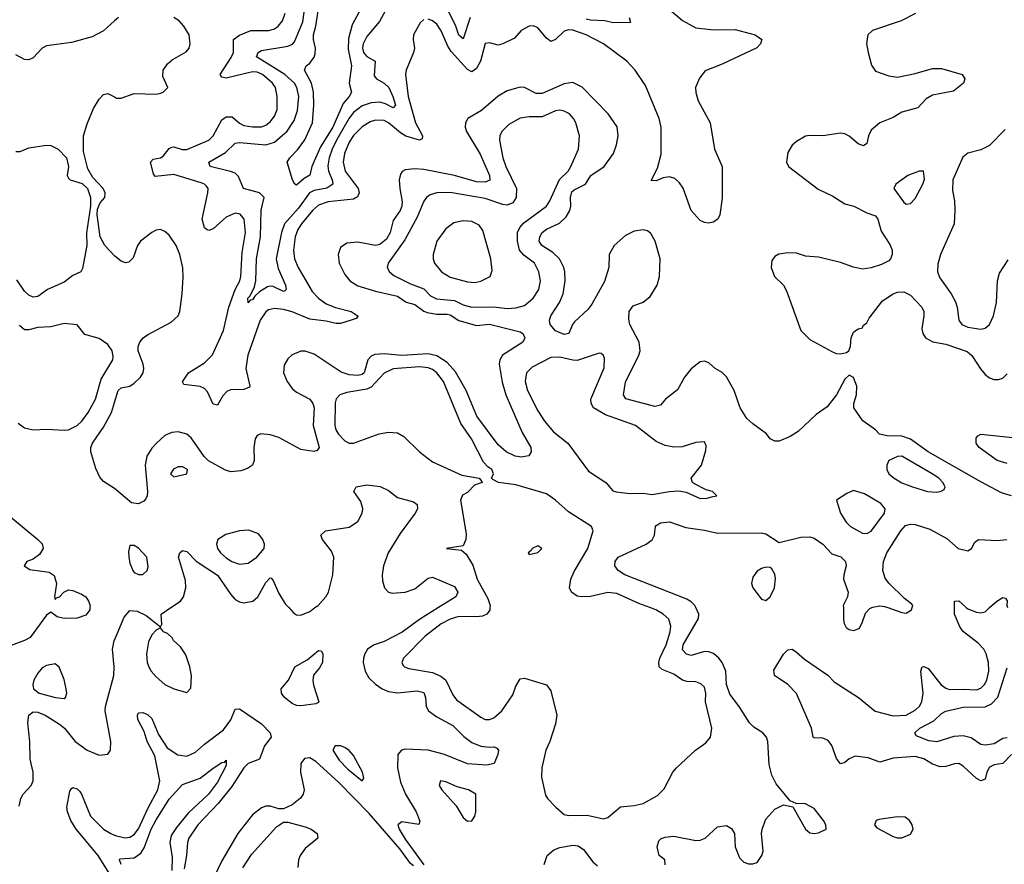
# Model space of a CAD drawing. Header units: inches. Extents: x 1843162 to 1959474, y 907081 to 1016326.
# Tile 425 of 656: x 1919568 to 1924057, y 958830 to 962680. Entities that reach past the tile are written whole.
import ezdxf

# ---------------------------------------------------------------- set-up
doc = ezdxf.new("R2010")
doc.units = ezdxf.units.IN
doc.header["$MEASUREMENT"] = 0
for name, color, linetype in [('B9915', 7, 'Continuous'), ('B9916', 7, 'Continuous'), ('B9925', 7, 'Continuous'), ('B9926', 7, 'Continuous')]:
    doc.layers.add(name, color=color, linetype=linetype)

msp = doc.modelspace()

# ---------------------------------------------------------------- linework, layer by layer
at = {"layer": 'B9915', "color": 5}
for points, elevation in [([(1919888.3, 960000), (1919887.1, 959990), (1919870, 959966.4), (1919830, 959951.3), (1919770.8, 959950.8), (1919738.2, 959958.2), (1919710, 959978.7), (1919690, 959966), (1919616.3, 959863.7), (1919590.4, 959849.6), (1919517.3, 959822.7)], 620), ([(1919565.2, 959094.8), (1919573.6, 959130), (1919584.3, 959150), (1919620.9, 959190), (1919629.9, 959210), (1919628.6, 959250), (1919615.4, 959310), (1919614.5, 959390), (1919605.7, 959474.3), (1919610.3, 959509.7), (1919630, 959525.8), (1919650, 959523.8), (1919684.6, 959510), (1919749.5, 959469.5), (1919772.7, 959450), (1919821.3, 959390), (1919875.8, 959350), (1919930, 959327.2), (1919970, 959331.6), (1919982.5, 959350), (1919984.1, 959390), (1919958, 959530), (1919958.7, 959550), (1919997.6, 959690), (1919999.2, 959730), (1919991.3, 959810), (1919999, 959850), (1920000, 959852.3)], 620), ([(1919975.1, 958790), (1919925, 958870), (1919824.7, 958990), (1919801.5, 959030), (1919785.3, 959070), (1919782.9, 959090), (1919796, 959164), (1919803.7, 959176.3), (1919810, 959179.7), (1919830, 959174.1), (1919842.1, 959162.1), (1919850.4, 959150.4), (1919890.1, 959050), (1919950, 958991), (1919982.7, 958970), (1920000, 958963.3)], 580)]:
    msp.add_lwpolyline(points, dxfattribs=dict(at, elevation=elevation))
at = {"layer": 'B9915', "color": 5, "elevation": 640}
msp.add_lwpolyline([(1919730, 959743.5), (1919690, 959736), (1919670, 959726), (1919650, 959701.4), (1919633, 959670), (1919627.4, 959650), (1919630.3, 959630), (1919656.3, 959610), (1919731, 959590), (1919770, 959585.7), (1919776.2, 959590), (1919783.1, 959610), (1919780.3, 959630), (1919770, 959672), (1919748, 959728)], close=True, dxfattribs=at)
at = {"layer": 'B9916', "color": 5}
for points, elevation in [([(1920000, 962673.9), (1919950, 962628.4), (1919898.4, 962601.6), (1919804.3, 962575.7), (1919690, 962559.9), (1919670, 962549.9), (1919630, 962506.6), (1919610, 962497), (1919590, 962498), (1919550, 962520.2)], 620), ([(1920000, 961603.1), (1919956.8, 961650), (1919934.3, 961690), (1919920.9, 961790), (1919923.2, 961816.8), (1919935.5, 961844.5), (1919956, 961870), (1919957.2, 961890), (1919948.7, 961910), (1919900.8, 961960.8), (1919879.3, 961999.3), (1919859, 962079), (1919859.1, 962150), (1919874.9, 962205.1), (1919904.3, 962275.7), (1919930, 962317.4), (1919950, 962338.7), (1919970, 962343.7), (1920000, 962327.6)], 620), ([(1919550, 962078.9), (1919570, 962078.3), (1919610, 962095.5), (1919690, 962108), (1919710, 962106.5), (1919743.8, 962090), (1919781.6, 962050), (1919790.7, 962010), (1919784.9, 961970), (1919790, 961958), (1919798, 961950), (1919852.8, 961932.8), (1919877.3, 961910), (1919891.3, 961870), (1919891.3, 961830), (1919872.4, 961707.6), (1919874.4, 961650), (1919854.7, 961545.3), (1919846.7, 961530), (1919810, 961513.2), (1919770, 961483.4), (1919694.6, 961450), (1919650, 961418.8), (1919630, 961415.3), (1919610, 961424.5), (1919590, 961442.7), (1919554.2, 961494.2)], 620), ([(1919560.8, 960840.8), (1919590, 960819.4), (1919630, 960810.1), (1919690, 960812.7), (1919770, 960808.5), (1919790, 960810.1), (1919829.8, 960830), (1919850.6, 960850), (1919879.4, 960890), (1919914.1, 960950), (1919938.6, 961041.4), (1919992.7, 961130), (1919994.8, 961145.2), (1919989.4, 961170), (1919970, 961199.3), (1919930, 961226), (1919864.4, 961244.4), (1919829.7, 961289.7), (1919770, 961295.1), (1919710, 961279.5), (1919650, 961276.1), (1919610, 961265.8), (1919590, 961266.5), (1919566.3, 961286.3)], 640), ([(1920000, 960542.5), (1919950, 960574.6), (1919933.9, 960593.9), (1919914.5, 960634.5), (1919892.4, 960710), (1919891.7, 960730), (1919900.5, 960750), (1919950, 960822.5), (1919986.5, 960890), (1920000, 960934.6)], 620), ([(1919453.6, 960473.6), (1919651.1, 960311.1), (1919670.1, 960290.1), (1919675.2, 960270), (1919658, 960242), (1919630, 960221.3), (1919600.7, 960210), (1919587.7, 960190), (1919614.2, 960174.2), (1919702.1, 960162.1), (1919725.8, 960145.8), (1919736.3, 960110), (1919726.5, 960050), (1919730, 960037.1), (1919735.3, 960044.7), (1919750, 960049.4), (1919769.1, 960070.9), (1919790, 960080.5), (1919810, 960078.5), (1919850, 960061.6), (1919869.2, 960049.2), (1919882.2, 960030), (1919889.5, 960010), (1919888.3, 960000)], 620)]:
    msp.add_lwpolyline(points, dxfattribs=dict(at, elevation=elevation))
at = {"layer": 'B9925', "color": 5}
for points, elevation in [([(1920000, 959852.3), (1920043.9, 959956.1), (1920070, 959987.2), (1920103.8, 959983.8), (1920144.7, 959964.7), (1920210, 959912), (1920216, 959924), (1920213.3, 959970), (1920257.6, 960000)], 620), ([(1920794.3, 960000), (1920816.6, 959976.6), (1920830, 959967.8), (1920850, 959965.1), (1920890, 959982.8), (1920914.1, 960000)], 620), ([(1921477, 960000), (1921390, 959945.2), (1921312.3, 959887.7), (1921230, 959845.1), (1921184.4, 959830), (1921154.3, 959810), (1921140.8, 959790), (1921134.8, 959770), (1921134.5, 959750), (1921143.7, 959710), (1921160.3, 959680.3), (1921190, 959650.9), (1921221.2, 959630), (1921250, 959617.6), (1921290, 959612.3), (1921380.8, 959620.8), (1921410, 959613.4), (1921418.6, 959590), (1921421, 959550), (1921431.8, 959530), (1921470, 959502.7), (1921542.5, 959462.5), (1921593.3, 959413.3), (1921630, 959385.4), (1921670, 959368.1), (1921710, 959363.6), (1921730, 959366), (1921741.1, 959361.1), (1921750.3, 959350.3), (1921748.2, 959330), (1921730.7, 959290), (1921698, 959282), (1921610, 959288), (1921504.2, 959330), (1921430, 959350.3), (1921325.1, 959354.9), (1921307.9, 959350), (1921291.9, 959330), (1921290.1, 959270), (1921303.8, 959203.8), (1921326.6, 959150), (1921376, 959070), (1921392.9, 959027.1), (1921387.7, 959012.3), (1921310, 959023.5), (1921292, 959010), (1921297.3, 958990), (1921324.7, 958944.7), (1921410, 958827.7)], 620), ([(1921712.1, 960000), (1921711.6, 959988.4), (1921698.3, 959970), (1921678.2, 959961.8), (1921650, 959957.4), (1921570, 959959.4), (1921530, 959946.8), (1921490, 959926.9), (1921416.8, 959870), (1921318.3, 959770), (1921310.3, 959750), (1921316.7, 959736.7), (1921321.6, 959730), (1921342.3, 959722.3), (1921450, 959704.7), (1921488.1, 959688.1), (1921510.1, 959670), (1921542.3, 959602.3), (1921559.4, 959579.4), (1921670, 959500.2), (1921690, 959490.2), (1921710, 959489.5), (1921730, 959497.8), (1921766.3, 959530), (1921816.9, 959603.1), (1921830, 959642), (1921850, 959675.5), (1921870, 959679.3), (1921970, 959647.7), (1921990, 959620.7), (1922016.9, 959510), (1922010.2, 959470), (1921984.7, 959390), (1921966.7, 959350), (1921947.7, 959270), (1921947.3, 959227.3), (1921965.4, 959145.4), (1921974, 959130), (1922011.7, 959090), (1922050, 959056.9), (1922070, 959052.9), (1922154.4, 959054.4), (1922230, 959037.3), (1922250, 959042.8), (1922307.2, 959092.8), (1922370, 959097.6), (1922410, 959106.7), (1922475.8, 959144.2), (1922506, 959174), (1922546, 959250), (1922562.4, 959270), (1922649.6, 959350), (1922696.6, 959383.4), (1922717.6, 959410), (1922723, 959450), (1922695.3, 959570), (1922696.2, 959610), (1922690, 959636.9), (1922673.3, 959653.3), (1922650, 959662.4), (1922610, 959664.1), (1922590, 959669.9), (1922550, 959696.8), (1922497.8, 959717.8), (1922484.1, 959730), (1922481.2, 959750), (1922487, 959770), (1922515.4, 959830), (1922533.3, 959890), (1922536, 959916), (1922526.8, 959946.8), (1922502, 959970), (1922468, 959990), (1922440.5, 960000)], 640), ([(1922510, 958828.4), (1922509.7, 958850), (1922482.8, 958870), (1922474.6, 958910), (1922482.6, 958937.4), (1922492.6, 958947.4), (1922510, 958954.4), (1922550, 958958.7), (1922650, 958938.9), (1922670, 958939.7), (1922693.7, 958950), (1922750, 959000.3), (1922790, 959006.5), (1922813, 958993), (1922826.7, 958970), (1922830.4, 958910), (1922850, 958859.1), (1922870, 958840.5), (1922890, 958833), (1922910, 958833), (1922930, 958839.1), (1922952, 958870), (1922957, 958890), (1922949.4, 958970), (1922952.3, 958990), (1922970, 959036), (1923010, 959081), (1923050, 959101), (1923092.7, 959092.7), (1923150, 958991), (1923170, 958974), (1923190, 958970.6), (1923210, 958973.4), (1923244, 958990), (1923242.7, 959010), (1923232, 959030), (1923190, 959084.5), (1923150, 959106), (1923107.3, 959107.3), (1923080.2, 959120.2), (1923016.9, 959196.9), (1922996.3, 959236.3), (1922984.3, 959284.3), (1922978.4, 959390), (1922973.4, 959410), (1922955.3, 959430), (1922915.6, 959455.6), (1922895.1, 959475.1), (1922848.8, 959550), (1922805.5, 959605.5), (1922791.1, 959650), (1922786.6, 959710), (1922770.4, 959750), (1922755.2, 959770), (1922731.6, 959791.6), (1922710, 959799.2), (1922690, 959800.4), (1922630, 959782), (1922607.4, 959787.4), (1922590, 959808.4), (1922593.4, 959830), (1922662.5, 959950), (1922663.7, 959970), (1922650.7, 960000)], 620), ([(1924090.1, 959329.9), (1924050, 959289.9), (1924010, 959284), (1923990, 959272.9), (1923978, 959250), (1923970, 959218.4), (1923950.1, 959209.9), (1923930, 959221.6), (1923870, 959277.3), (1923850, 959289), (1923830, 959287.9), (1923790, 959275.5), (1923765.2, 959274.8), (1923730, 959286), (1923690, 959310.9), (1923650, 959321.9), (1923550, 959313.6), (1923490, 959295.2), (1923435.9, 959315.9), (1923376.7, 959323.3), (1923348.9, 959311.1), (1923330, 959294), (1923310, 959288.7), (1923292.6, 959312.6), (1923271.2, 959371.2), (1923254.3, 959394.3), (1923230, 959404.9), (1923190, 959406.3), (1923185.1, 959410), (1923177.8, 959450), (1923109, 959609), (1923070, 959649), (1923008.5, 959690), (1923005.6, 959714.4), (1923050, 959787.3), (1923070, 959808), (1923090, 959810.4), (1923110, 959796.9), (1923145.5, 959765.5), (1923251.7, 959691.7), (1923281.6, 959661.6), (1923391.5, 959590), (1923468.2, 959528.2), (1923550, 959507.1), (1923610, 959509.7), (1923650, 959532.4), (1923669.6, 959550.4), (1923680.6, 959570), (1923687, 959610), (1923676.5, 959710), (1923682, 959730), (1923690, 959732), (1923710, 959722.3), (1923768.5, 959648.5), (1923790, 959632.3), (1923806.7, 959626.7), (1923870, 959629.1), (1923930, 959625), (1923950, 959633.5), (1923966.5, 959650), (1923977, 959670), (1923986.9, 959710), (1923984.9, 959750), (1923974.7, 959790), (1923962.9, 959810), (1923937.5, 959837.5), (1923871.6, 959890), (1923855.9, 959910), (1923829.9, 959970), (1923829.9, 960000)], 580), ([(1923323.2, 960000), (1923324.3, 959944.3), (1923327, 959927), (1923336.5, 959910), (1923350, 959899.6), (1923370, 959895.2), (1923394.6, 959905.4), (1923408.7, 959930), (1923424.7, 959975.3), (1923444.3, 959995.7), (1923452.7, 960000)], 620), ([(1923525.8, 960000), (1923590, 959977.8), (1923610, 959975.1), (1923634, 959990), (1923636.7, 960000)], 620), ([(1923883.7, 960000), (1923890, 959994.2), (1923930, 959979.1), (1923950, 959976.2), (1923970, 959981.6), (1923989.9, 960000)], 580), ([(1924070, 959407), (1924050, 959403), (1924010, 959379.6), (1923970, 959373.6), (1923950, 959376.1), (1923905.9, 959405.9), (1923870, 959415.4), (1923827.4, 959412.6), (1923750, 959387.9), (1923712.3, 959392.3), (1923655.3, 959415.3), (1923649.6, 959430), (1923671.3, 959450), (1923735.3, 959484.7), (1923770, 959517.2), (1923790, 959527.7), (1923870, 959546), (1923970, 959548.5), (1923998.1, 959561.9), (1924027.4, 959592.6), (1924070, 959725.5)], 560), ([(1920000, 958963.3), (1920010, 958959.4), (1920048.5, 958951.5), (1920070, 958953.6), (1920090, 958966.1), (1920110, 958992.4), (1920153.2, 959086.8), (1920198, 959170), (1920206.2, 959210), (1920184.1, 959324.1), (1920148.6, 959390), (1920135, 959435), (1920106.2, 959490), (1920104.6, 959510), (1920110, 959520.8), (1920130, 959522.7), (1920150, 959512.3), (1920170, 959494.3), (1920201.1, 959421.1), (1920240.8, 959360.8), (1920289.3, 959329.3), (1920330, 959323.1), (1920370, 959341.5), (1920410, 959377.5), (1920497.1, 959442.9), (1920530.7, 959489.3), (1920550, 959536.6), (1920570, 959539.2), (1920671, 959471), (1920710.4, 959430), (1920714.4, 959410), (1920683.6, 959370), (1920661, 959310), (1920610, 959288.9), (1920590.1, 959270), (1920535.4, 959184.6), (1920472.8, 959107.2), (1920380.3, 959010), (1920338.3, 958950), (1920332.2, 958930), (1920329.1, 958870), (1920317.8, 958810)], 580), ([(1921363.4, 958823.4), (1921350, 958834.5), (1921300.9, 958900.9), (1921161.4, 959061.4), (1921022.7, 959202.7), (1920918.7, 959298.7), (1920890, 959316), (1920866.9, 959313.1), (1920850.1, 959290), (1920848.7, 959250), (1920865.5, 959170), (1920861, 959150), (1920848.1, 959131.9), (1920810, 959100.9), (1920770, 959083), (1920750, 959083), (1920710, 959094.6), (1920690, 959094.8), (1920670, 959088), (1920630, 959056), (1920562.1, 958970), (1920490, 958845.7), (1920430, 958723)], 620), ([(1920030.7, 958830), (1920022.3, 958850), (1920025.2, 958854.8), (1920090, 958859.6), (1920119.8, 958880.2), (1920135.3, 958904.7), (1920167.3, 958990), (1920190, 959033.1), (1920250, 959127), (1920310, 959194), (1920390, 959222.6), (1920450, 959268.9), (1920490, 959294.9), (1920503.7, 959296.3), (1920510, 959304.7), (1920510, 959281.2), (1920470, 959204), (1920428.6, 959150), (1920336.7, 959063.3), (1920282.4, 958997.6), (1920259, 958961), (1920252.6, 958930), (1920262.5, 958862.5), (1920261.8, 958801.8)], 560), ([(1920585.5, 958814.5), (1920625, 958875), (1920738.8, 959001.2), (1920770, 959022.4), (1920790, 959022.6), (1920870, 959000.4), (1920896.9, 958990), (1920924, 958970), (1920926.5, 958950), (1920870, 958902.2), (1920846.8, 958870), (1920839.2, 958850), (1920835.4, 958815.4)], 620), ([(1921959, 958830), (1921972.4, 958870), (1922003.8, 958896.2), (1922030, 958907.3), (1922090, 958917.6), (1922114.5, 958914.5), (1922137.9, 958897.9), (1922181.2, 958841.2), (1922202.5, 958822.5)], 620)]:
    msp.add_lwpolyline(points, dxfattribs=dict(at, elevation=elevation))
for points, elevation in [([(1920210, 959908.7), (1920190, 959897.2), (1920170, 959875.4), (1920155.5, 959844.5), (1920145.4, 959790), (1920149.6, 959750), (1920156.6, 959730), (1920167.7, 959710), (1920190, 959685.2), (1920230, 959650.2), (1920270, 959630.3), (1920330, 959613.4), (1920347.6, 959632.4), (1920350.7, 959689.3), (1920343, 959730), (1920325, 959785), (1920301.4, 959821.4), (1920269.6, 959850), (1920263, 959863), (1920242.5, 959882.5), (1920224, 959890)], 620), ([(1920850, 959552.4), (1920830, 959554.2), (1920810, 959562.6), (1920774.6, 959590), (1920760.9, 959610), (1920759.4, 959630), (1920793.7, 959670), (1920822.2, 959730), (1920878.5, 959761.5), (1920930, 959804.9), (1920942.4, 959802.4), (1920949.3, 959789.3), (1920948.4, 959750), (1920934.8, 959725.2), (1920907.9, 959692.1), (1920904.1, 959670), (1920906.7, 959646.7), (1920932.2, 959570), (1920930, 959567.6), (1920917.8, 959562.2)], 580), ([(1921006, 959370), (1920995, 959350), (1921024.6, 959304.6), (1921064.1, 959264.1), (1921130, 959210.6), (1921137, 959223), (1921130.6, 959249.4), (1921090, 959326.8), (1921070, 959348.6), (1921050, 959361.8), (1921030, 959369.9)], 620), ([(1921486.8, 959210), (1921480.5, 959190), (1921493, 959170), (1921557.3, 959097.3), (1921590, 959043.8), (1921610, 959026.4), (1921630, 959028.2), (1921643.6, 959050), (1921647.8, 959070), (1921647, 959150), (1921614, 959170), (1921563.1, 959183.1), (1921510, 959206.6)], 640), ([(1923570, 959047), (1923484.9, 959035.1), (1923472, 959030), (1923464.7, 959010), (1923476, 958996), (1923550, 958956.3), (1923570, 958950.6), (1923590, 958950.7), (1923630, 958966.8), (1923640.9, 958990), (1923637, 959010), (1923625.2, 959030), (1923604.5, 959044.5)], 620)]:
    msp.add_lwpolyline(points, close=True, dxfattribs=dict(at, elevation=elevation))
at = {"layer": 'B9926', "color": 5}
for points, elevation in [([(1921261.2, 962770), (1921208.5, 962671.5), (1921150, 962603.7), (1921133.3, 962570), (1921130.1, 962550), (1921135.3, 962530), (1921150, 962511.6), (1921189.2, 962490), (1921184.3, 962424.3), (1921194.4, 962410), (1921230, 962390.1), (1921250.3, 962370.3), (1921269.6, 962330), (1921281, 962290), (1921270, 962278), (1921235.8, 962295.8), (1921210, 962303.1), (1921170, 962301.2), (1921130, 962286.5), (1921090, 962256), (1921069.6, 962230.4), (1921012.3, 962130), (1920992.4, 962090), (1920979.1, 962050), (1920973.2, 962013.2), (1920975.1, 961990), (1920992.4, 961950), (1920995.9, 961930), (1920968.2, 961911.8), (1920910, 961901.1), (1920889.7, 961890.3), (1920839.5, 961820.5), (1920775.3, 961750), (1920761.3, 961710), (1920737.5, 961590), (1920745.8, 961545.8), (1920779, 961470), (1920782.6, 961450), (1920776.8, 961443.2), (1920770, 961441.4), (1920723.1, 961463.1), (1920710, 961465.9), (1920697.6, 961462.4), (1920660.6, 961439.4), (1920640.1, 961419.9), (1920630, 961402.8), (1920619.1, 961400.9), (1920609, 961389), (1920608.3, 961410), (1920618.5, 961421.5), (1920638.5, 961461.5), (1920645, 961490), (1920648, 961590), (1920665.3, 961690), (1920668.5, 961811.5), (1920681.8, 961870), (1920661.6, 961890), (1920588, 961910), (1920565.5, 961965.5), (1920550, 961979.6), (1920528.5, 961988.5), (1920435.6, 962010), (1920429.8, 962030), (1920506.2, 962073.8), (1920550, 962116.3), (1920570, 962120.1), (1920690, 962110.1), (1920730, 962121), (1920787.7, 962172.3), (1920819.6, 962220.4), (1920834.1, 962265.9), (1920840.7, 962330), (1920831.5, 962370), (1920820.1, 962390), (1920776.7, 962430), (1920647.9, 962510), (1920654.6, 962530), (1920670, 962539.3), (1920790, 962558.3), (1920811.8, 962568.2), (1920821.1, 962578.9), (1920858.1, 962670), (1920870, 962746.8)], 560), ([(1921144.2, 962770), (1921083.1, 962656.9), (1921066.6, 962593.4), (1921066, 962546), (1921080.6, 962470), (1921070.5, 962390), (1921080.1, 962350), (1921070.7, 962330), (1921042.6, 962297.4), (1920996, 962190), (1920940, 962100), (1920900.4, 962010), (1920890, 961971.6), (1920864.2, 961955.8), (1920830, 961924.8), (1920822.4, 961930), (1920812.4, 961950), (1920787.6, 962030), (1920799.2, 962050), (1920833.8, 962086.2), (1920867.9, 962132.1), (1920902.2, 962210), (1920909.5, 962290.5), (1920907.2, 962350), (1920897.9, 962390), (1920866.5, 962450), (1920874, 962470), (1920890, 962481.7), (1920910, 962508.4), (1920914.8, 962525.2), (1920915.8, 962550), (1920906.8, 962590), (1920907.9, 962610), (1920918.5, 962650), (1920938.7, 962790)], 540), ([(1922528.3, 962728.3), (1922590, 962675.6), (1922650, 962643), (1922733.2, 962633.2), (1922830, 962634.5), (1922920.5, 962610), (1922951.6, 962590), (1922946, 962570), (1922928.4, 962551.6), (1922770, 962476.7), (1922693.8, 962446.2), (1922666.7, 962413.3), (1922649.5, 962370), (1922650, 962347.3), (1922660.8, 962310), (1922715.5, 962210), (1922735.5, 962090), (1922771, 962010), (1922770, 961866), (1922760.7, 961790), (1922750.8, 961770), (1922730, 961757.2), (1922710, 961752.7), (1922690, 961755.1), (1922670, 961764.5), (1922630, 961809.6), (1922592.2, 961912.2), (1922576.8, 961936.8), (1922555.3, 961955.3), (1922530, 961963), (1922501.1, 961958.9), (1922470, 961945.7), (1922447.3, 961947.3), (1922476.5, 962003.5), (1922492.6, 962067.4), (1922491.8, 962190), (1922483.2, 962230), (1922420.5, 962380.5), (1922373.3, 962450), (1922336.3, 962490), (1922230, 962570.4), (1922150, 962611), (1922090, 962631.6), (1922070, 962632.8), (1922050, 962627.1), (1922010, 962589.8), (1921990, 962580.7), (1921970, 962595.7), (1921930, 962642.2), (1921910, 962651.3), (1921890, 962650.6), (1921854.4, 962630), (1921824.4, 962595.6), (1921770, 962569.2), (1921750, 962563.9), (1921710, 962574.2), (1921690, 962571.2), (1921668.4, 962490), (1921650, 962457.4), (1921630, 962442.2), (1921610, 962452.7), (1921535.1, 962535.1), (1921519.4, 962559.4), (1921490, 962628.5), (1921470, 962659.8), (1921450, 962674.6), (1921430, 962681.5)], 580), ([(1921622, 962690), (1921590, 962592), (1921570, 962609.6), (1921555.8, 962650), (1921517.2, 962730)], 560), ([(1920017.7, 962690), (1920000, 962673.9)], 620), ([(1920000, 962327.6), (1920010, 962322.3), (1920030, 962321.3), (1920090, 962342.6), (1920190, 962340.5), (1920210, 962344.8), (1920222.4, 962350), (1920244, 962370), (1920221.1, 962421.1), (1920222.5, 962450), (1920241.8, 962478.2), (1920262.7, 962497.3), (1920326.4, 962533.6), (1920339.8, 962550), (1920345.8, 962570), (1920341.1, 962610), (1920315.7, 962650), (1920294.4, 962674.4), (1920270, 962689.2)], 620), ([(1921410, 962680.5), (1921394.4, 962665.6), (1921363.7, 962610), (1921361.1, 962590), (1921367.9, 962550), (1921363.9, 962530), (1921330.2, 962450), (1921327.1, 962430), (1921338.9, 962330), (1921373, 962210), (1921403.9, 962150), (1921403.4, 962136.6), (1921390, 962129.9), (1921328.1, 962148.1), (1921303.6, 962163.6), (1921250, 962209.9), (1921230, 962219.5), (1921190, 962221.2), (1921166.4, 962213.6), (1921130, 962192.1), (1921090, 962152.1), (1921070, 962120.9), (1921048.6, 962070), (1921042, 962030), (1921052.2, 961990), (1921110.7, 961910), (1921116, 961890), (1921108.1, 961871.9), (1921090, 961861.7), (1920974.9, 961850), (1920930, 961834.4), (1920902.4, 961810), (1920852.3, 961750), (1920836.4, 961723.6), (1920824.3, 961690), (1920816, 961630), (1920820.5, 961590), (1920837.6, 961550), (1920901.1, 961441.1), (1920930.1, 961410), (1920964.6, 961384.6), (1921007.8, 961367.8), (1921078.6, 961350), (1921111.8, 961328.2), (1921101.7, 961318.3), (1921079.1, 961310), (1921030, 961295.7), (1921010, 961294.4), (1920965.4, 961305.4), (1920890, 961314.1), (1920810, 961347.7), (1920770, 961359.4), (1920730, 961363.7), (1920702.9, 961357.1), (1920690, 961348.5), (1920664.9, 961310), (1920607.4, 961150), (1920598.3, 961090), (1920617.5, 961010), (1920615, 961005), (1920590, 960994.2), (1920530, 960992.9), (1920513.4, 960986.6), (1920494.3, 960965.7), (1920470, 960922.7), (1920450, 960927.3), (1920423.4, 960983.4), (1920410, 960998.5), (1920390, 961007.2), (1920316.5, 961016.5), (1920309.4, 961029.4), (1920336.8, 961070), (1920410, 961115.8), (1920447.1, 961152.9), (1920497.5, 961262.5), (1920521.3, 961370), (1920549.6, 961450), (1920571.8, 961490), (1920576.6, 961510), (1920581.9, 961618.1), (1920597.6, 961710), (1920591.9, 961770), (1920573.7, 961793.7), (1920550, 961798.4), (1920510, 961780.2), (1920450, 961726.1), (1920430, 961718.8), (1920422.4, 961722.4), (1920410, 961730.9), (1920400.5, 961770), (1920425.3, 961890), (1920426.9, 961910), (1920420.3, 961920.3), (1920410.9, 961930), (1920395.7, 961935.7), (1920270, 961973.9), (1920185.2, 961965.2), (1920177.4, 961977.4), (1920165, 962030), (1920176.1, 962043.9), (1920210, 962050.8), (1920221.9, 962058.1), (1920250, 962092.6), (1920261.9, 962098.1), (1920270, 962100.2), (1920308.8, 962088.8), (1920330, 962088.8), (1920429.8, 962130), (1920450.2, 962149.8), (1920490, 962223), (1920510, 962237.5), (1920536.4, 962236.4), (1920570, 962207.9), (1920590, 962197.6), (1920630, 962191), (1920670, 962191.2), (1920690, 962198.6), (1920710, 962214), (1920730, 962240.2), (1920741.1, 962270), (1920742.1, 962330), (1920733.9, 962370), (1920721, 962390), (1920675.3, 962430), (1920650, 962441.3), (1920630, 962442.8), (1920510, 962413.1), (1920490, 962418.5), (1920481.2, 962430), (1920532.6, 962507.4), (1920543, 962530), (1920542, 962590), (1920570, 962609.6), (1920621.1, 962630), (1920703.7, 962630), (1920730, 962638.7), (1920746.5, 962650), (1920765.6, 962674.4), (1920778.2, 962710)], 580), ([(1922346, 962690), (1922353.4, 962666.6), (1922274.4, 962665.6), (1922234.9, 962674.9), (1922170, 962677.8), (1922150, 962682.7)], 560), ([(1923652, 962708), (1923586, 962674), (1923455.5, 962630), (1923434, 962610), (1923429.1, 962570.9), (1923435.6, 962530), (1923451.8, 962471.8), (1923470, 962445.2), (1923530, 962423.5), (1923570, 962418.5), (1923650, 962434), (1923730, 962457.2), (1923770, 962457.6), (1923864.9, 962430), (1923877.6, 962410), (1923870.4, 962390), (1923825.5, 962354.5), (1923730, 962335.5), (1923701.3, 962318.7), (1923662.5, 962277.5), (1923590, 962257.6), (1923550, 962233.3), (1923490, 962209.9), (1923450, 962175.8), (1923438, 962150), (1923430, 962115.6), (1923414.6, 962105.4), (1923390, 962113.3), (1923350, 962149.1), (1923330, 962159.6), (1923310, 962162.5), (1923230, 962149.9), (1923168.8, 962151.2), (1923150, 962148.6), (1923110, 962125.1), (1923090, 962108), (1923070, 962074.5), (1923064.2, 962030), (1923073.4, 962010), (1923207.6, 961907.6), (1923275.6, 961875.6), (1923330, 961840.8), (1923370.3, 961830), (1923430, 961799.1), (1923470, 961786.4), (1923480.8, 961770), (1923495.2, 961715.2), (1923534.9, 961654.9), (1923545.7, 961630), (1923545.6, 961610), (1923538.4, 961590), (1923530, 961580.2), (1923496.8, 961563.2), (1923450, 961548.7), (1923410, 961543.2), (1923370, 961551.5), (1923310, 961573.6), (1923210, 961597.3), (1923150, 961601.8), (1923110, 961615.3), (1923070, 961617.8), (1923029.6, 961610.4), (1923010, 961599.8), (1922997.2, 961582.8), (1922993.5, 961550), (1923008.5, 961510), (1923049.6, 961469.6), (1923064.6, 961444.6), (1923130, 961262.7), (1923170, 961222.2), (1923270, 961167.9), (1923290, 961158.9), (1923310, 961157.1), (1923337.2, 961162.8), (1923348, 961170), (1923355.3, 961190), (1923359, 961230), (1923370, 961256), (1923390, 961271), (1923410, 961274.8), (1923414.2, 961285.8), (1923430, 961298.4), (1923441.1, 961318.9), (1923502.1, 961397.9), (1923550, 961430.2), (1923570, 961437.1), (1923598.7, 961438.7), (1923630, 961424.9), (1923681.1, 961370), (1923689.3, 961350), (1923689.4, 961330), (1923680.7, 961270), (1923685, 961250), (1923697.7, 961230), (1923731.3, 961211.3), (1923790, 961200.1), (1923888, 961168), (1923909.4, 961149.4), (1923948, 961088), (1923970, 961062.7), (1923990, 961047.7), (1924010, 961040.2), (1924030, 961039.2), (1924050, 961045.8), (1924070, 961065.7)], 620), ([(1924089.9, 960509.9), (1924043.9, 960523.9), (1923950, 960573.6), (1923710, 960709.9), (1923628.5, 960768.5), (1923590, 960781.3), (1923522.4, 960782.4), (1923488, 960790), (1923469.7, 960810), (1923411.7, 960851.7), (1923370.7, 960910), (1923370.7, 960930), (1923383.1, 960970), (1923384, 961010), (1923370, 961049.2), (1923350, 961059), (1923330, 961042), (1923292.4, 960970), (1923250, 960915.6), (1923199.2, 960880.8), (1923116.6, 960803.4), (1923080.7, 960779.3), (1923030, 960758.6), (1923010, 960758.4), (1922990, 960769.7), (1922972.3, 960792.3), (1922910, 960837), (1922882.8, 960862.8), (1922852.5, 960910), (1922824.9, 960990), (1922790, 961051.6), (1922771.1, 961071.1), (1922738.2, 961090), (1922710, 961115), (1922690, 961123.4), (1922670, 961120.2), (1922630, 961088.5), (1922598.4, 961050), (1922566.7, 960993.3), (1922512.9, 960950), (1922490, 960922.6), (1922464, 960916), (1922331.5, 960951.5), (1922320.3, 960970), (1922330, 961028.2), (1922391.2, 961150), (1922396.1, 961170), (1922392, 961210), (1922349, 961290), (1922344.7, 961315.3), (1922346.6, 961350), (1922365, 961375), (1922410, 961392.5), (1922441.8, 961418.2), (1922473.6, 961470), (1922484.9, 961510), (1922487.5, 961590), (1922464.6, 961670), (1922444.7, 961704.7), (1922430, 961716.8), (1922410, 961722.2), (1922370, 961716.1), (1922330, 961695.9), (1922278.5, 961650), (1922255.9, 961610), (1922253.2, 961550), (1922234.2, 961485.8), (1922176.8, 961383.2), (1922159.1, 961360.9), (1922097.3, 961302.7), (1922087.6, 961290), (1922071.3, 961248.7), (1922050, 961244.5), (1922010, 961261.7), (1921986.6, 961290), (1921982.7, 961310), (1921989.3, 961330), (1922028.4, 961390), (1922045.4, 961430), (1922054.5, 961490), (1922053, 961530), (1922048.4, 961550), (1922029.3, 961590), (1921999.3, 961619.3), (1921948.5, 961650), (1921936.2, 961670), (1921938.7, 961690), (1921950.4, 961710), (1921970, 961725.5), (1922028.4, 961751.6), (1922058.8, 961781.2), (1922075.8, 961810), (1922080.1, 961830), (1922078.9, 961870), (1922085.6, 961894.4), (1922095.9, 961904.1), (1922147.2, 961930), (1922171.2, 961970), (1922232.7, 962010), (1922274.5, 962070), (1922288.4, 962110), (1922295.8, 962150), (1922291.2, 962191.2), (1922250.8, 962250), (1922132.5, 962372.5), (1922090, 962393.5), (1922050, 962387.5), (1921950, 962342.6), (1921923.1, 962343.1), (1921870, 962370.6), (1921850, 962372.6), (1921790, 962355.9), (1921750, 962331.3), (1921674, 962266), (1921611.6, 962230), (1921599.7, 962210), (1921598.9, 962190), (1921605.7, 962170), (1921667.1, 962067.1), (1921710.1, 961970), (1921711.6, 961948.4), (1921690, 961938.8), (1921650, 961940.5), (1921550, 961969.2), (1921410, 961996.5), (1921370, 962000.4), (1921325.1, 961994.9), (1921312.1, 961987.9), (1921303.8, 961976.2), (1921298.6, 961950), (1921300.5, 961910), (1921311.6, 961850), (1921310.1, 961830), (1921302.2, 961810), (1921270, 961764.8), (1921256.9, 961710), (1921240.7, 961679.3), (1921210, 961654.8), (1921190, 961650.7), (1921110, 961666), (1921059.1, 961660.9), (1921030, 961641.3), (1921019.3, 961610), (1921024.8, 961570), (1921050, 961518), (1921072.6, 961490), (1921110, 961466.7), (1921190, 961442.5), (1921290, 961419.9), (1921330, 961392.7), (1921370, 961381.3), (1921410, 961350.5), (1921425.4, 961345.4), (1921470, 961338.2), (1921517.1, 961337.1), (1921530, 961334), (1921570, 961308.3), (1921650, 961285.8), (1921710, 961292.2), (1921850, 961257.1), (1921862.3, 961250), (1921871, 961230), (1921861.8, 961210), (1921769.7, 961150.3), (1921756.4, 961130), (1921753.8, 961110), (1921768.2, 961028.2), (1921784.6, 960970), (1921858.4, 960798.4), (1921898.7, 960730), (1921900.5, 960710), (1921888.4, 960691.6), (1921854.4, 960685.6), (1921827.3, 960690), (1921785.1, 960710), (1921750, 960741.6), (1921652.5, 960872.5), (1921602.9, 960990), (1921554.5, 961074.5), (1921517.2, 961117.2), (1921470, 961148.4), (1921430, 961156.1), (1921310, 961149.5), (1921230, 961156.4), (1921187, 961153), (1921170, 961146.2), (1921155.5, 961130), (1921138.7, 961070), (1921130, 961062), (1921110, 961057.5), (1921070, 961061.3), (1921032.8, 961072.8), (1920910, 961155.6), (1920870, 961169), (1920850, 961168.2), (1920810, 961152.7), (1920790, 961134.2), (1920774.2, 961105.8), (1920770.8, 961070), (1920787.8, 961030), (1920810, 960998.6), (1920830, 960982.5), (1920890, 960950.7), (1920904.8, 960930), (1920910.9, 960910), (1920906.5, 960830), (1920933.1, 960730), (1920923.5, 960716.5), (1920908.9, 960711.1), (1920850, 960720.9), (1920750, 960775.5), (1920710, 960788), (1920667.7, 960792.3), (1920650, 960784), (1920642.2, 960770), (1920635.8, 960730), (1920636.6, 960670), (1920628.7, 960650), (1920606, 960634), (1920576.4, 960623.6), (1920530, 960618.5), (1920506.2, 960626.2), (1920428.7, 960668.7), (1920408.8, 960688.8), (1920350, 960774.3), (1920330, 960791.2), (1920290, 960802), (1920261.5, 960798.5), (1920230, 960783.9), (1920190.9, 960750), (1920170, 960726.3), (1920148.1, 960690), (1920139.4, 960650), (1920150.1, 960529.9), (1920149.4, 960510), (1920143.5, 960496.5), (1920134.4, 960485.6), (1920110, 960473.6), (1920077.3, 960477.3), (1920010, 960536.1), (1920000, 960542.5)], 620), ([(1924060.7, 962179.3), (1923990, 962107), (1923950, 962087), (1923890, 962071.6), (1923867.4, 962052.6), (1923822, 961950), (1923821.1, 961901.1), (1923830, 961854), (1923832, 961812), (1923827.9, 961750), (1923766, 961610), (1923754.3, 961565.7), (1923751.8, 961530), (1923763.2, 961503.2), (1923815.2, 961430), (1923834.5, 961394.5), (1923842.6, 961370), (1923850.3, 961310), (1923862.6, 961290), (1923890, 961278.9), (1923950, 961269.2), (1923970, 961274.3), (1923989.1, 961290.9), (1924008.2, 961330), (1924020.7, 961390), (1924026.4, 961490), (1924034.9, 961525.1), (1924074.2, 961585.8)], 640), ([(1920000, 960934.6), (1920016.7, 960990), (1920030, 961002.2), (1920070, 961009.4), (1920090, 961022.4), (1920118.1, 961050), (1920131.2, 961070), (1920134.5, 961090), (1920130.6, 961110), (1920107.5, 961170), (1920108.5, 961190), (1920116.2, 961210), (1920130.8, 961229.2), (1920150, 961244), (1920258.7, 961301.3), (1920289.8, 961330), (1920297.8, 961350), (1920308.3, 961430), (1920313.9, 961506.1), (1920312, 961548), (1920298.5, 961610), (1920281.6, 961650), (1920250, 961696.9), (1920230, 961714.7), (1920210, 961723.5), (1920190, 961720.4), (1920170, 961709.8), (1920118.2, 961670), (1920104.6, 961650), (1920085.7, 961594.3), (1920065.2, 961574.8), (1920050, 961571.4), (1920030, 961578.8), (1920001.5, 961601.5), (1920000, 961603.1)], 620), ([(1922440.5, 960000), (1922390, 960018.4), (1922290, 960064.8), (1922250, 960068.9), (1922170, 960050.8), (1922130, 960048.8), (1922110, 960052.7), (1922083.8, 960070), (1922074.2, 960090), (1922079.9, 960130), (1922095.5, 960164.5), (1922157.8, 960270), (1922182.7, 960350), (1922175.3, 960370), (1922070, 960436.1), (1922010, 960489.9), (1921970, 960518.4), (1921830, 960560.2), (1921750.9, 960570.9), (1921724.5, 960584.5), (1921719, 960590), (1921727.6, 960610), (1921719.8, 960630), (1921701.7, 960641.7), (1921682.7, 960662.7), (1921627.4, 960770), (1921579.8, 960839.8), (1921500.6, 961030), (1921470, 961069.9), (1921450, 961085.2), (1921430, 961093.7), (1921390, 961097.9), (1921270, 961087.9), (1921230, 961069.2), (1921170, 961005.2), (1921150, 960996.1), (1921059.5, 960980.5), (1921027, 960970), (1921010, 960951.5), (1921006.3, 960933.7), (1921005, 960830), (1921009.4, 960810), (1921021.1, 960790), (1921050, 960759.7), (1921070, 960750.2), (1921090, 960750.2), (1921207.1, 960792.9), (1921250, 960800.4), (1921290, 960796.8), (1921320, 960780), (1921390.4, 960710), (1921450, 960664.4), (1921583.6, 960603.6), (1921662, 960590), (1921675.3, 960575.3), (1921676, 960570), (1921641.9, 960558.1), (1921610, 960524.7), (1921587.3, 960512.7), (1921577.3, 960490), (1921603.7, 960336.3), (1921601.6, 960310), (1921590, 960282), (1921514, 960270), (1921582, 960262), (1921603.4, 960243.4), (1921634.1, 960194.1), (1921653.9, 960130), (1921702.3, 960042.3), (1921712.6, 960010), (1921712.1, 960000)], 640), ([(1924070, 960657.1), (1924024.2, 960670), (1923941.6, 960730), (1923928.1, 960750), (1923928.2, 960771.8), (1923936.2, 960783.8), (1923949.7, 960790.3), (1924110, 960773.3)], 580), ([(1920914.1, 960000), (1920928.1, 960010), (1920963.9, 960050), (1920975.7, 960070), (1920995.8, 960150), (1920999.9, 960230), (1920990, 960257.1), (1920949, 960310), (1920940.8, 960330), (1920961.6, 960350), (1921070, 960367.1), (1921110, 960392.2), (1921129.9, 960430), (1921132.2, 960450), (1921123.1, 960483.1), (1921091.9, 960530), (1921102, 960550), (1921150, 960559), (1921211.5, 960551.5), (1921250, 960533.5), (1921290, 960502.1), (1921362.7, 960482.7), (1921380.3, 960470), (1921381.3, 960450), (1921371.4, 960430), (1921302.2, 960337.8), (1921247.5, 960250), (1921226.9, 960190), (1921220.3, 960150), (1921222, 960122), (1921230.6, 960090.6), (1921250, 960070.9), (1921266.4, 960066.4), (1921325.1, 960070), (1921370, 960085.2), (1921430, 960135), (1921450, 960138.4), (1921550, 960096.9), (1921566, 960070), (1921556.5, 960050), (1921477, 960000)], 620), ([(1922650.7, 960000), (1922646.4, 960010), (1922630, 960026.9), (1922610, 960038.9), (1922326.6, 960150), (1922295.8, 960170), (1922281.1, 960190), (1922283.1, 960210), (1922296.9, 960230), (1922424, 960290), (1922451.3, 960308.7), (1922462.3, 960330), (1922466, 960370), (1922470, 960374.9), (1922490, 960385.8), (1922530, 960391.1), (1922604.7, 960364.7), (1922690, 960353.3), (1922750, 960338.9), (1922950, 960340.7), (1922970, 960336.1), (1923030, 960297.4), (1923130, 960321.7), (1923170, 960322.2), (1923190, 960315.9), (1923229.2, 960289.2), (1923270, 960244.7), (1923311.4, 960231.4), (1923333.3, 960210), (1923335.4, 960190), (1923324.6, 960150), (1923323.9, 960130), (1923345.6, 960070), (1923341.9, 960050), (1923323, 960010), (1923323.2, 960000)], 620), ([(1923636.7, 960000), (1923639.3, 960010), (1923635.6, 960015.6), (1923602.1, 960042.1), (1923531.1, 960111.1), (1923514.4, 960134.4), (1923502.5, 960170), (1923506, 960210), (1923521.9, 960250), (1923585.6, 960350), (1923605.9, 960374.1), (1923630, 960381), (1923650, 960378.9), (1923717.9, 960357.9), (1923794.8, 960314.8), (1923847.2, 960270), (1923890, 960259.5), (1923906.6, 960270), (1923922, 960298), (1923939, 960310), (1924026.6, 960306.6), (1924068.7, 960311.3)], 620), ([(1920257.6, 960000), (1920301.8, 960030), (1920314, 960050), (1920326.1, 960090), (1920323.7, 960123.7), (1920292.3, 960230), (1920298, 960250), (1920310, 960261.1), (1920330, 960255.2), (1920372.4, 960212.4), (1920470, 960148.5), (1920530, 960059.7), (1920550, 960037.1), (1920570, 960026.4), (1920590, 960022), (1920630.8, 960030), (1920654.1, 960050), (1920690, 960114), (1920710, 960136.5), (1920714.4, 960134.4), (1920723.7, 960123.7), (1920747.6, 960067.6), (1920777.6, 960017.6), (1920794.3, 960000)], 620), ([(1923829.9, 960000), (1923829.9, 960030.1), (1923850, 960031), (1923883.7, 960000)], 580), ([(1923989.9, 960000), (1924022.3, 960030), (1924050, 960046.4), (1924062.5, 960042.5), (1924070, 960030.7), (1924068.6, 960011.4), (1924071.4, 960000)], 580), ([(1923452.7, 960000), (1923457.5, 960002.5), (1923490, 960008.8), (1923510, 960005.5), (1923525.8, 960000)], 620)]:
    msp.add_lwpolyline(points, dxfattribs=dict(at, elevation=elevation))
for points, elevation in [([(1922030, 962267.6), (1922010, 962263.8), (1921950, 962236.3), (1921890, 962237.4), (1921850, 962231.3), (1921797.9, 962202.1), (1921766, 962170), (1921757.1, 962150), (1921755.3, 962130), (1921770.1, 962050), (1921784, 962010), (1921833.4, 961910), (1921831.4, 961870), (1921815.7, 961844.3), (1921790, 961833.9), (1921770, 961836.7), (1921690, 961864.7), (1921530, 961891.9), (1921470, 961890.5), (1921438.7, 961881.3), (1921422.2, 961870), (1921410, 961852.6), (1921380.6, 961779.4), (1921323.3, 961676.7), (1921247.1, 961570), (1921243.2, 961550), (1921254, 961530), (1921274.1, 961514.1), (1921350, 961475.4), (1921410, 961452.6), (1921441.5, 961421.5), (1921467.6, 961407.6), (1921550, 961400.3), (1921590, 961379.4), (1921630, 961369.7), (1921730, 961370.5), (1921790, 961363.6), (1921830, 961366), (1921870, 961377.8), (1921908.9, 961410), (1921934.8, 961450), (1921941.6, 961490), (1921935.4, 961530), (1921914.8, 961570), (1921865.8, 961605.8), (1921847.1, 961630), (1921838, 961670), (1921837.9, 961710), (1921847.7, 961732.3), (1921866, 961754), (1921970, 961830.2), (1921985.6, 961854.4), (1922029.2, 961950.8), (1922068.2, 961990), (1922081.4, 962010), (1922115.4, 962090), (1922119.8, 962150), (1922102.8, 962210), (1922092.8, 962230), (1922075.1, 962250), (1922050, 962263.5)], 640), ([(1923669.3, 961989.3), (1923617.3, 961970), (1923562, 961930), (1923553.4, 961910), (1923598, 961850), (1923610, 961839.3), (1923630, 961841.3), (1923650, 961864.9), (1923685.7, 961930), (1923692.7, 961952.7), (1923689.1, 961989.1)], 640), ([(1921590, 961762.8), (1921546.9, 961753.1), (1921510, 961726.9), (1921470.2, 961669.8), (1921452.3, 961610), (1921452.6, 961590), (1921459.6, 961570), (1921490.8, 961530.8), (1921530, 961506.2), (1921610, 961484.3), (1921642.5, 961482.5), (1921670, 961487.6), (1921713, 961510), (1921722.7, 961537.3), (1921715.9, 961590), (1921679.5, 961719.5), (1921663, 961743), (1921630, 961759.3)], 660), ([(1922210, 961160.5), (1922110, 961126.9), (1922090, 961127.3), (1922030, 961142.3), (1921990, 961139.8), (1921903.8, 961096.2), (1921877.8, 961070), (1921873.1, 961030), (1921883.7, 960990), (1921930, 960896.5), (1921960.8, 960850), (1922002, 960802), (1922067.4, 960750), (1922161.5, 960621.5), (1922240.5, 960570), (1922272.8, 960532.8), (1922287.1, 960527.1), (1922350, 960519.7), (1922410, 960522.3), (1922450, 960515.9), (1922530, 960529.4), (1922571.7, 960531.7), (1922606.5, 960526.5), (1922670, 960497.6), (1922700.9, 960499.1), (1922730, 960506.8), (1922746, 960510), (1922726, 960530), (1922696.9, 960536.9), (1922644, 960564), (1922636, 960570), (1922629.5, 960589.5), (1922676.3, 960650), (1922695.5, 960715.5), (1922697.2, 960737.2), (1922690, 960755.3), (1922650, 960752.3), (1922587.5, 960732.5), (1922550, 960732.1), (1922510, 960738.7), (1922470, 960756.8), (1922375.1, 960830), (1922238.7, 960878.7), (1922184, 960910), (1922173, 960930), (1922172.3, 960950), (1922232.7, 961092.7), (1922234.8, 961134.8), (1922229.7, 961149.7), (1922218.3, 961158.3)], 640), ([(1923590, 960690.6), (1923570, 960689.6), (1923530.7, 960670), (1923521, 960650), (1923521, 960630), (1923530.8, 960610), (1923554.8, 960590), (1923589.1, 960569.1), (1923638.8, 960550), (1923706, 960530), (1923750, 960527), (1923769.5, 960530.5), (1923782, 960538), (1923786.6, 960550), (1923777.4, 960570), (1923758.3, 960590), (1923727.8, 960610)], 640), ([(1920290, 960642.3), (1920268.7, 960631.3), (1920255.8, 960610), (1920270, 960595.8), (1920330, 960609.1), (1920333.5, 960630), (1920310, 960641.5)], 640), ([(1923370, 960533.2), (1923339.1, 960520.9), (1923292, 960490), (1923310.7, 960430), (1923336.4, 960390), (1923356.4, 960370), (1923410, 960339.6), (1923430, 960338), (1923450, 960348.2), (1923510.8, 960430), (1923513.3, 960450), (1923494.7, 960474.7), (1923419.4, 960519.4)], 640), ([(1920612.4, 960352.4), (1920570, 960349.9), (1920507.3, 960332.7), (1920471.6, 960310), (1920465.8, 960290), (1920470.2, 960270), (1920484.1, 960250), (1920510, 960226.7), (1920535.8, 960210), (1920570, 960198.5), (1920610, 960203.2), (1920649.7, 960230), (1920683.1, 960270), (1920684, 960290), (1920676.9, 960310), (1920656, 960336)], 640), ([(1920070, 960283.6), (1920064.5, 960255.5), (1920065.7, 960230), (1920070, 960202.4), (1920084.2, 960170), (1920090, 960160.2), (1920110, 960150.4), (1920130, 960150.7), (1920149.3, 960170), (1920153.4, 960186.6), (1920147, 960230), (1920110, 960271.2), (1920090, 960283)], 640), ([(1921930, 960282), (1921904.7, 960270), (1921899.8, 960260.2), (1921886, 960250), (1921890, 960242), (1921910, 960246), (1921930, 960252), (1921948, 960270)], 660), ([(1922970, 960184.8), (1922950, 960178.9), (1922930, 960166.3), (1922910, 960138.5), (1922905, 960110), (1922910.1, 960090), (1922950, 960038), (1922970, 960032.7), (1922990, 960048.9), (1923009.1, 960090), (1923013.5, 960133.5), (1923010, 960152.3), (1922996.3, 960176.3), (1922990, 960182.4)], 620)]:
    msp.add_lwpolyline(points, close=True, dxfattribs=dict(at, elevation=elevation))

doc.saveas('drawing.dxf')
